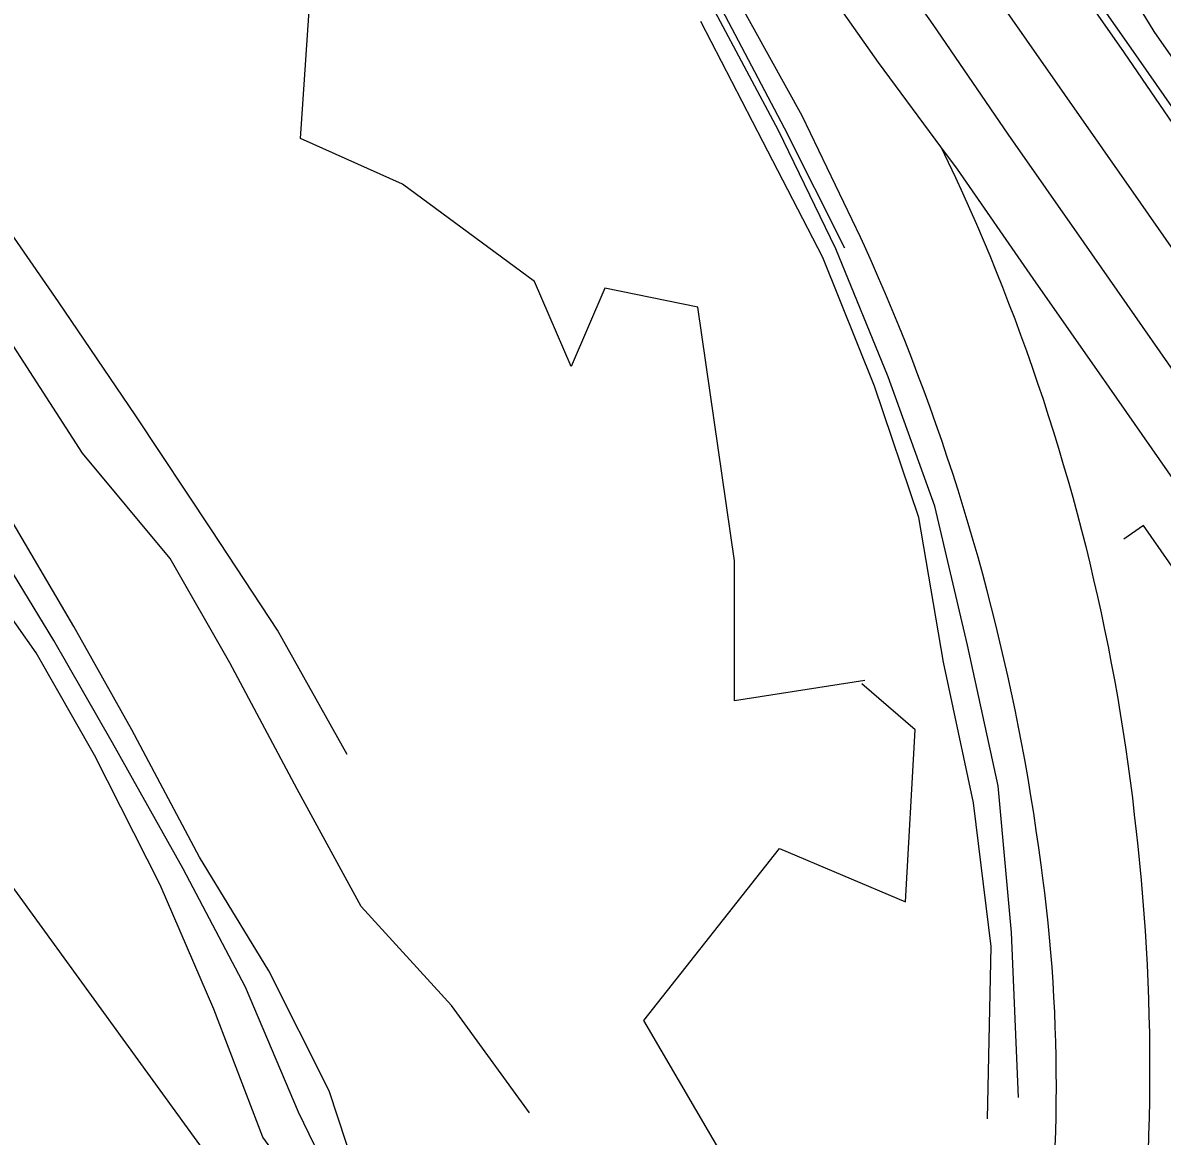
# Model space of a CAD drawing. Extents: x 1602514 to 1609837, y 863887 to 871157.
# Drawn here: x 1604840.4 to 1605054.9, y 867559.6 to 867769.2 of the extents above; entities that cross this region are included whole.
import ezdxf

# ---------------------------------------------------------------- set-up
doc = ezdxf.new("R2010")
doc.units = 0
for name, color, linetype in [('Survey-Centerline', 7, 'Continuous'), ('Survey-Edge of pavement', 7, 'Continuous'), ('Survey-Flow line', 7, 'Continuous'), ('Survey-Ridge Lines', 7, 'Continuous'), ('Survey-Safety', 7, 'Continuous'), ('Survey-Shoulders', 7, 'Continuous'), ('Survey-Vegetation trees', 7, 'Continuous')]:
    doc.layers.add(name, color=color, linetype=linetype)

msp = doc.modelspace()

# ---------------------------------------------------------------- linework, layer by layer
at = {"layer": 'Survey-Centerline'}
msp.add_lwpolyline([(1605068.76, 867686.71), (1605054.46, 867707.21), (1605040.15, 867727.7), (1605025.84, 867748.2), (1605011.74, 867768.84), (1604997.34, 867789.28)], dxfattribs=at)
msp.add_lwpolyline([(1605068.76, 867686.71), (1605054.46, 867707.21), (1605040.15, 867727.7), (1605025.84, 867748.2), (1605011.74, 867768.84), (1604997.34, 867789.28)], dxfattribs=at)
at = {"layer": 'Survey-Edge of pavement'}
for points in [[(1605082.6, 867787.82), (1605096.91, 867767.32), (1605111.22, 867746.83), (1605125.53, 867726.33), (1605139.83, 867705.83), (1605153.58, 867684.62), (1605163.45, 867661.1), (1605170.59, 867635.7), (1605178.17, 867610.61), (1605176.37, 867607.81), (1605170.98, 867605.7), (1605150.76, 867622.16), (1605133.79, 867640.85), (1605119.11, 867661.1), (1605104.8, 867681.38), (1605090.5, 867701.88), (1605076.19, 867722.38), (1605061.88, 867742.87), (1605047.79, 867763.52), (1605033.48, 867784.02)], [(1605082.6, 867787.82), (1605096.91, 867767.32), (1605111.22, 867746.83), (1605125.53, 867726.33), (1605139.83, 867705.83), (1605153.58, 867684.62), (1605163.45, 867661.1), (1605170.59, 867635.7), (1605178.17, 867610.61), (1605176.37, 867607.81), (1605170.98, 867605.7), (1605150.76, 867622.16), (1605133.79, 867640.85), (1605119.11, 867661.1), (1605104.8, 867681.38), (1605090.5, 867701.88), (1605076.19, 867722.38), (1605061.88, 867742.87), (1605047.79, 867763.52), (1605033.48, 867784.02)], [(1604998.07, 867728.81), (1604987.11, 867751.65), (1604974.95, 867773.65)], [(1604998.07, 867728.81), (1604987.11, 867751.65), (1604974.95, 867773.65)], [(1605097.93, 867523.66), (1605126.66, 867545.35), (1605145.52, 867558.24), (1605130.92, 867578.36), (1605116.29, 867598.64), (1605101.93, 867619.1), (1605087.6, 867639.59), (1605073.52, 867659.54), (1605059.21, 867680.04), (1605044.9, 867700.53), (1605030.59, 867721.03), (1605016.36, 867741.58), (1605013.22, 867745.82)], [(1605013.22, 867745.82), (1605014.6, 867742.93), (1605015.96, 867740.02), (1605017.29, 867737.11), (1605018.6, 867734.18), (1605019.89, 867731.24), (1605021.15, 867728.29), (1605022.39, 867725.33), (1605023.6, 867722.36), (1605024.79, 867719.38), (1605025.96, 867716.39), (1605027.1, 867713.4), (1605028.21, 867710.39), (1605029.3, 867707.37), (1605030.37, 867704.35), (1605031.41, 867701.31), (1605032.43, 867698.27), (1605033.42, 867695.22), (1605034.39, 867692.16), (1605035.33, 867689.1), (1605036.25, 867686.02), (1605037.14, 867682.94), (1605038.01, 867679.85), (1605038.85, 867676.76), (1605039.67, 867673.65), (1605040.46, 867670.55), (1605041.22, 867667.43), (1605041.96, 867664.31), (1605042.68, 867661.18), (1605043.36, 867658.05), (1605044.03, 867654.91), (1605044.66, 867651.77), (1605045.28, 867648.62), (1605045.86, 867645.46), (1605046.42, 867642.3), (1605046.95, 867639.14), (1605047.46, 867635.97), (1605047.95, 867632.8), (1605048.4, 867629.63), (1605048.83, 867626.45), (1605049.24, 867623.26), (1605049.61, 867620.08), (1605049.97, 867616.89), (1605050.25, 867614.13)], [(1605097.93, 867523.66), (1605126.66, 867545.35), (1605145.52, 867558.24), (1605130.92, 867578.36), (1605116.29, 867598.64), (1605101.93, 867619.1), (1605087.6, 867639.59), (1605073.52, 867659.54), (1605059.21, 867680.04), (1605044.9, 867700.53), (1605030.59, 867721.03), (1605016.36, 867741.58), (1605013.22, 867745.82)], [(1605013.22, 867745.82), (1605014.6, 867742.93), (1605015.96, 867740.02), (1605017.29, 867737.11), (1605018.6, 867734.18), (1605019.89, 867731.24), (1605021.15, 867728.29), (1605022.39, 867725.33), (1605023.6, 867722.36), (1605024.79, 867719.38), (1605025.96, 867716.39), (1605027.1, 867713.4), (1605028.21, 867710.39), (1605029.3, 867707.37), (1605030.37, 867704.35), (1605031.41, 867701.31), (1605032.43, 867698.27), (1605033.42, 867695.22), (1605034.39, 867692.16), (1605035.33, 867689.1), (1605036.25, 867686.02), (1605037.14, 867682.94), (1605038.01, 867679.85), (1605038.85, 867676.76), (1605039.67, 867673.65), (1605040.46, 867670.55), (1605041.22, 867667.43), (1605041.96, 867664.31), (1605042.68, 867661.18), (1605043.36, 867658.05), (1605044.03, 867654.91), (1605044.66, 867651.77), (1605045.28, 867648.62), (1605045.86, 867645.46), (1605046.42, 867642.3), (1605046.95, 867639.14), (1605047.46, 867635.97), (1605047.95, 867632.8), (1605048.4, 867629.63), (1605048.83, 867626.45), (1605049.24, 867623.26), (1605049.61, 867620.08), (1605049.97, 867616.89), (1605050.25, 867614.13)], [(1605032.08, 867610.62), (1605031.64, 867613.87), (1605031.17, 867617.13), (1605030.68, 867620.38), (1605030.16, 867623.63), (1605029.62, 867626.87), (1605029.05, 867630.11), (1605028.45, 867633.34), (1605027.83, 867636.57), (1605027.18, 867639.8), (1605026.51, 867643.01), (1605025.81, 867646.23), (1605025.08, 867649.44), (1605024.33, 867652.64), (1605023.56, 867655.83), (1605022.76, 867659.02), (1605021.93, 867662.2), (1605021.08, 867665.38), (1605020.2, 867668.55), (1605019.3, 867671.71), (1605018.37, 867674.87), (1605017.42, 867678.01), (1605016.44, 867681.15), (1605015.44, 867684.28), (1605014.41, 867687.41), (1605013.36, 867690.52), (1605012.28, 867693.63), (1605011.18, 867696.73), (1605010.05, 867699.82), (1605008.9, 867702.9), (1605007.72, 867705.97), (1605006.52, 867709.03), (1605005.3, 867712.08), (1605004.05, 867715.12), (1605002.78, 867718.15), (1605001.48, 867721.17), (1605000.16, 867724.19), (1604998.81, 867727.19), (1604998.07, 867728.81)], [(1605032.08, 867610.62), (1605031.64, 867613.87), (1605031.17, 867617.13), (1605030.68, 867620.38), (1605030.16, 867623.63), (1605029.62, 867626.87), (1605029.05, 867630.11), (1605028.45, 867633.34), (1605027.83, 867636.57), (1605027.18, 867639.8), (1605026.51, 867643.01), (1605025.81, 867646.23), (1605025.08, 867649.44), (1605024.33, 867652.64), (1605023.56, 867655.83), (1605022.76, 867659.02), (1605021.93, 867662.2), (1605021.08, 867665.38), (1605020.2, 867668.55), (1605019.3, 867671.71), (1605018.37, 867674.87), (1605017.42, 867678.01), (1605016.44, 867681.15), (1605015.44, 867684.28), (1605014.41, 867687.41), (1605013.36, 867690.52), (1605012.28, 867693.63), (1605011.18, 867696.73), (1605010.05, 867699.82), (1605008.9, 867702.9), (1605007.72, 867705.97), (1605006.52, 867709.03), (1605005.3, 867712.08), (1605004.05, 867715.12), (1605002.78, 867718.15), (1605001.48, 867721.17), (1605000.16, 867724.19), (1604998.81, 867727.19), (1604998.07, 867728.81)], [(1605050.25, 867614.13), (1605050.58, 867610.95), (1605050.88, 867607.76), (1605051.16, 867604.58), (1605051.41, 867601.39), (1605051.64, 867598.2), (1605051.84, 867595), (1605052.01, 867591.81), (1605052.16, 867588.61), (1605052.28, 867585.42), (1605052.37, 867582.22), (1605052.44, 867579.02), (1605052.49, 867575.82), (1605052.5, 867572.62), (1605052.49, 867569.43), (1605052.45, 867566.23), (1605052.39, 867563.03), (1605052.3, 867559.83), (1605052.19, 867556.63)], [(1605050.25, 867614.13), (1605050.58, 867610.95), (1605050.88, 867607.76), (1605051.16, 867604.58), (1605051.41, 867601.39), (1605051.64, 867598.2), (1605051.84, 867595), (1605052.01, 867591.81), (1605052.16, 867588.61), (1605052.28, 867585.42), (1605052.37, 867582.22), (1605052.44, 867579.02), (1605052.49, 867575.82), (1605052.5, 867572.62), (1605052.49, 867569.43), (1605052.45, 867566.23), (1605052.39, 867563.03), (1605052.3, 867559.83), (1605052.19, 867556.63)], [(1605034.73, 867557.61), (1605034.82, 867560.42), (1605034.89, 867563.24), (1605034.93, 867566.05), (1605034.94, 867568.86), (1605034.93, 867571.68), (1605034.9, 867574.49), (1605034.83, 867577.3), (1605034.74, 867580.11), (1605034.63, 867582.92), (1605034.49, 867585.73), (1605034.32, 867588.54), (1605034.12, 867591.35), (1605033.9, 867594.15), (1605033.66, 867596.95), (1605033.38, 867599.75), (1605033.09, 867602.55), (1605032.76, 867605.35), (1605032.41, 867608.14), (1605032.08, 867610.62)], [(1605034.73, 867557.61), (1605034.82, 867560.42), (1605034.89, 867563.24), (1605034.93, 867566.05), (1605034.94, 867568.86), (1605034.93, 867571.68), (1605034.9, 867574.49), (1605034.83, 867577.3), (1605034.74, 867580.11), (1605034.63, 867582.92), (1605034.49, 867585.73), (1605034.32, 867588.54), (1605034.12, 867591.35), (1605033.9, 867594.15), (1605033.66, 867596.95), (1605033.38, 867599.75), (1605033.09, 867602.55), (1605032.76, 867605.35), (1605032.41, 867608.14), (1605032.08, 867610.62)]]:
    msp.add_lwpolyline(points, dxfattribs=at)
at = {"layer": 'Survey-Flow line'}
msp.add_lwpolyline([(1604921.51, 867529.19), (1604914.06, 867533.2), (1604906.06, 867537.4), (1604903.35, 867541.31), (1604892.31, 867564.09), (1604882.35, 867587.62), (1604870.6, 867609.9), (1604857.3, 867633.58), (1604846.26, 867652.84), (1604832.8, 867674.97)], dxfattribs=at)
msp.add_lwpolyline([(1604921.51, 867529.19), (1604914.06, 867533.2), (1604906.06, 867537.4), (1604903.35, 867541.31), (1604892.31, 867564.09), (1604882.35, 867587.62), (1604870.6, 867609.9), (1604857.3, 867633.58), (1604846.26, 867652.84), (1604832.8, 867674.97)], dxfattribs=at)
at = {"layer": 'Survey-Ridge Lines'}
for points in [[(1605013.22, 867745.82), (1605001.49, 867761.69), (1604987.1, 867782.12), (1604972.79, 867802.62), (1604958.53, 867823.15), (1604944.1, 867843.56), (1604929.79, 867864.06), (1604915.29, 867884.42), (1604901.04, 867904.96), (1604886.74, 867925.46), (1604872.59, 867946.07), (1604857.8, 867966.22)], [(1605013.22, 867745.82), (1605001.49, 867761.69), (1604987.1, 867782.12), (1604972.79, 867802.62), (1604958.53, 867823.15), (1604944.1, 867843.56), (1604929.79, 867864.06), (1604915.29, 867884.42), (1604901.04, 867904.96), (1604886.74, 867925.46), (1604872.59, 867946.07), (1604857.8, 867966.22)], [(1604906.22, 867543.32), (1604898.1, 867568.13), (1604886.72, 867590.67), (1604873.69, 867612.06), (1604860.94, 867636.07), (1604850.01, 867655.49), (1604836.9, 867677.83), (1604824.43, 867700.97), (1604813.19, 867720.78), (1604797.9, 867742.06), (1604785.17, 867761.46), (1604769.36, 867783.85), (1604755.21, 867803.72), (1604740.2, 867825.57)], [(1604906.22, 867543.32), (1604898.1, 867568.13), (1604886.72, 867590.67), (1604873.69, 867612.06), (1604860.94, 867636.07), (1604850.01, 867655.49), (1604836.9, 867677.83), (1604824.43, 867700.97), (1604813.19, 867720.78), (1604797.9, 867742.06), (1604785.17, 867761.46), (1604769.36, 867783.85), (1604755.21, 867803.72), (1604740.2, 867825.57)], [(1604900.26, 867539.16), (1604885.57, 867559.39), (1604876.38, 867583.45), (1604866.26, 867606.87), (1604853.93, 867631.28), (1604842.96, 867650.52), (1604828.06, 867671.66), (1604814.35, 867694.02), (1604801.58, 867712.56), (1604788.16, 867735.27), (1604775.15, 867754.32), (1604759.9, 867777.29), (1604746.08, 867797.34), (1604731.41, 867817.99)], [(1604900.26, 867539.16), (1604885.57, 867559.39), (1604876.38, 867583.45), (1604866.26, 867606.87), (1604853.93, 867631.28), (1604842.96, 867650.52), (1604828.06, 867671.66), (1604814.35, 867694.02), (1604801.58, 867712.56), (1604788.16, 867735.27), (1604775.15, 867754.32), (1604759.9, 867777.29), (1604746.08, 867797.34), (1604731.41, 867817.99)], [(1605141.44, 867646.66), (1605125.34, 867665.35), (1605112.49, 867687.3), (1605097.99, 867707.66), (1605083.2, 867727.82), (1605067.45, 867747.31), (1605053.34, 867767.54), (1605040.06, 867789.34)], [(1605141.44, 867646.66), (1605125.34, 867665.35), (1605112.49, 867687.3), (1605097.99, 867707.66), (1605083.2, 867727.82), (1605067.45, 867747.31), (1605053.34, 867767.54), (1605040.06, 867789.34)], [(1604901.44, 867631.43), (1604888.34, 867654.79), (1604875.92, 867673.73), (1604861.71, 867695.15), (1604847.12, 867716.62), (1604834.01, 867735.51), (1604819.72, 867757.3), (1604806.03, 867776.32)], [(1604901.44, 867631.43), (1604888.34, 867654.79), (1604875.92, 867673.73), (1604861.71, 867695.15), (1604847.12, 867716.62), (1604834.01, 867735.51), (1604819.72, 867757.3), (1604806.03, 867776.32)], [(1605237.04, 867469.19), (1605222.73, 867489.69), (1605208.42, 867510.19), (1605194.33, 867530.84), (1605179.95, 867551.29), (1605165.86, 867571.94), (1605151.01, 867592.07), (1605136.68, 867612.55), (1605122.48, 867633.13), (1605108.01, 867653.52), (1605093.78, 867673.69), (1605079.48, 867694.19), (1605065.17, 867714.68), (1605050.86, 867735.18), (1605036.55, 867755.68), (1605022.25, 867776.17)], [(1605237.04, 867469.19), (1605222.73, 867489.69), (1605208.42, 867510.19), (1605194.33, 867530.84), (1605179.95, 867551.29), (1605165.86, 867571.94), (1605151.01, 867592.07), (1605136.68, 867612.55), (1605122.48, 867633.13), (1605108.01, 867653.52), (1605093.78, 867673.69), (1605079.48, 867694.19), (1605065.17, 867714.68), (1605050.86, 867735.18), (1605036.55, 867755.68), (1605022.25, 867776.17)], [(1604935.81, 867563.97), (1604921.11, 867584.19), (1604904.08, 867602.79), (1604892.04, 867624.87), (1604879.36, 867648.66), (1604868.18, 867668.28), (1604851.65, 867688.13), (1604837.55, 867710.02), (1604825.58, 867729.54), (1604810.61, 867750.94), (1604798.36, 867770.86)], [(1604935.81, 867563.97), (1604921.11, 867584.19), (1604904.08, 867602.79), (1604892.04, 867624.87), (1604879.36, 867648.66), (1604868.18, 867668.28), (1604851.65, 867688.13), (1604837.55, 867710.02), (1604825.58, 867729.54), (1604810.61, 867750.94), (1604798.36, 867770.86)], [(1605022.01, 867562.8), (1605022.68, 867595.28), (1605019.37, 867622.3), (1605013.67, 867648.8), (1605009.03, 867676.05), (1605000.72, 867700.73), (1604991.01, 867724.95), (1604979.68, 867746.81), (1604968.04, 867769.37)], [(1605022.01, 867562.8), (1605022.68, 867595.28), (1605019.37, 867622.3), (1605013.67, 867648.8), (1605009.03, 867676.05), (1605000.72, 867700.73), (1604991.01, 867724.95), (1604979.68, 867746.81), (1604968.04, 867769.37)]]:
    msp.add_lwpolyline(points, dxfattribs=at)
at = {"layer": 'Survey-Safety'}
msp.add_lwpolyline([(1605027.79, 867566.87), (1605026.5, 867597.89), (1605023.96, 867625.5), (1605018.24, 867651.99), (1605012.06, 867678.16), (1605003.26, 867702.51), (1604993.45, 867726.62), (1604982.63, 867748.89), (1604970.7, 867771.23)], dxfattribs=at)
msp.add_lwpolyline([(1605027.79, 867566.87), (1605026.5, 867597.89), (1605023.96, 867625.5), (1605018.24, 867651.99), (1605012.06, 867678.16), (1605003.26, 867702.51), (1604993.45, 867726.62), (1604982.63, 867748.89), (1604970.7, 867771.23)], dxfattribs=at)
at = {"layer": 'Survey-Shoulders'}
for points in [[(1605176.37, 867607.81), (1605172.97, 867607.06), (1605152.44, 867623.31), (1605135.16, 867641.78), (1605120.55, 867662.08), (1605106.23, 867682.38), (1605091.92, 867702.88), (1605077.62, 867723.37), (1605063.31, 867743.87), (1605049, 867764.37), (1605034.69, 867784.86)], [(1605176.37, 867607.81), (1605172.97, 867607.06), (1605152.44, 867623.31), (1605135.16, 867641.78), (1605120.55, 867662.08), (1605106.23, 867682.38), (1605091.92, 867702.88), (1605077.62, 867723.37), (1605063.31, 867743.87), (1605049, 867764.37), (1605034.69, 867784.86)], [(1604995.11, 867726.75), (1604983.76, 867749.31), (1604972.02, 867771.6)], [(1604995.11, 867726.75), (1604983.76, 867749.31), (1604972.02, 867771.6)], [(1605053.97, 867509.71), (1605052.57, 867500.85), (1605054.37, 867495.54), (1605094.62, 867527.97), (1605132.33, 867556.98), (1605122.44, 867572.57), (1605108.11, 867593.06), (1605093.74, 867613.52), (1605079.65, 867634.16), (1605065.63, 867654.03), (1605051.32, 867674.53), (1605047.61, 867671.96)], [(1605053.97, 867509.71), (1605052.57, 867500.85), (1605054.37, 867495.54), (1605094.62, 867527.97), (1605132.33, 867556.98), (1605122.44, 867572.57), (1605108.11, 867593.06), (1605093.74, 867613.52), (1605079.65, 867634.16), (1605065.63, 867654.03), (1605051.32, 867674.53), (1605047.61, 867671.96)]]:
    msp.add_lwpolyline(points, dxfattribs=at)
at = {"layer": 'Survey-Vegetation trees'}
for points in [[(1604465.35, 868345.01), (1604480.44, 868314.98), (1604495.45, 868291.7), (1604491.72, 868255.78), (1604521.78, 868176.35), (1604546.15, 868113.56), (1604572.9, 868110.61), (1604579.39, 868059.4), (1604588.72, 868021.51), (1604589.21, 867983.05), (1604619.52, 867916.56), (1604677.17, 867824.91), (1604717.98, 867769.39), (1604776.16, 867684.57), (1604816.24, 867663.79), (1604835.18, 867610.93), (1604877.81, 867552.25), (1604900.87, 867512.26)], [(1604465.35, 868345.01), (1604480.44, 868314.98), (1604495.45, 868291.7), (1604491.72, 868255.78), (1604521.78, 868176.35), (1604546.15, 868113.56), (1604572.9, 868110.61), (1604579.39, 868059.4), (1604588.72, 868021.51), (1604589.21, 867983.05), (1604619.52, 867916.56), (1604677.17, 867824.91), (1604717.98, 867769.39), (1604776.16, 867684.57), (1604816.24, 867663.79), (1604835.18, 867610.93), (1604877.81, 867552.25), (1604900.87, 867512.26)], [(1604998.88, 867645.35), (1604974.38, 867641.54), (1604974.38, 867667.85), (1604967.47, 867715.63), (1604949.94, 867719.18), (1604943.6, 867704.43), (1604936.7, 867720.48), (1604911.89, 867738.77), (1604892.68, 867747.36), (1604894.73, 867777.97)], [(1604998.88, 867645.35), (1604974.38, 867641.54), (1604974.38, 867667.85), (1604967.47, 867715.63), (1604949.94, 867719.18), (1604943.6, 867704.43), (1604936.7, 867720.48), (1604911.89, 867738.77), (1604892.68, 867747.36), (1604894.73, 867777.97)], [(1604900.87, 867512.26), (1604926.51, 867468.63), (1604958.46, 867444.37), (1604996.93, 867480.06), (1605005.55, 867522.75), (1604986.2, 867531.85), (1604957.33, 867581.36), (1604982.84, 867613.71), (1605006.52, 867603.69), (1605008.34, 867636.04), (1604998.32, 867644.69)], [(1604900.87, 867512.26), (1604926.51, 867468.63), (1604958.46, 867444.37), (1604996.93, 867480.06), (1605005.55, 867522.75), (1604986.2, 867531.85), (1604957.33, 867581.36), (1604982.84, 867613.71), (1605006.52, 867603.69), (1605008.34, 867636.04), (1604998.32, 867644.69)]]:
    msp.add_lwpolyline(points, dxfattribs=at)

doc.saveas('drawing.dxf')
